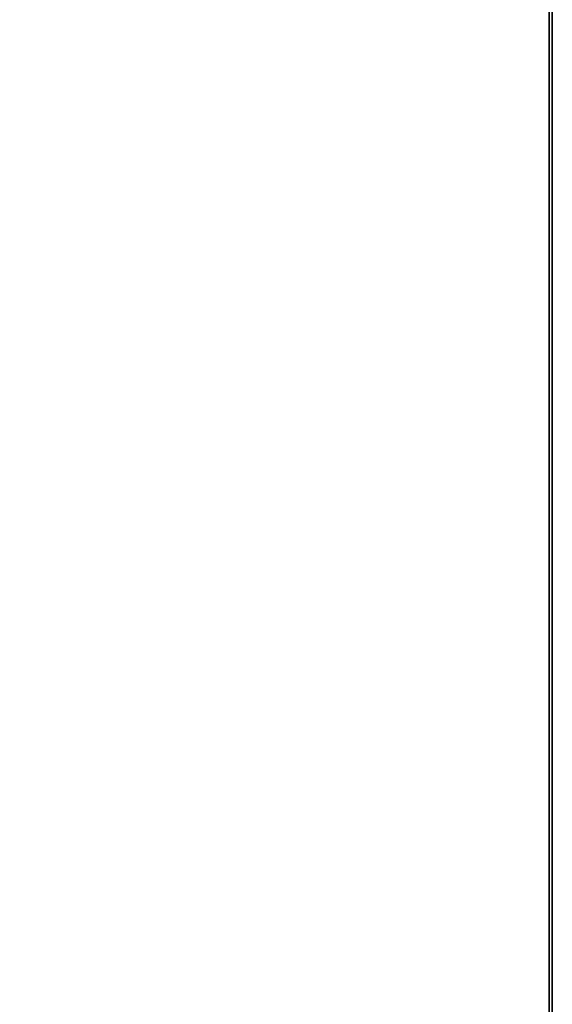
# Model space of a CAD drawing. Extents: x -4.8 to 50.9, y -3 to 23.4.
# Tile 651 of 656: x 47.2 to 49, y 3.7 to 7. Entities that reach past the tile are written whole.
import ezdxf

# ---------------------------------------------------------------- set-up
doc = ezdxf.new("R2010")
doc.units = 0

# ---------------------------------------------------------------- blocks, each defined once
blk = doc.blocks.new('Box-c2c06f0e-7ed6-4fdd-8369-226d69c0101d')
at = {"color": 253, "linetype": 'Continuous', "true_color": 0xa0a0a0, "transparency": 33554687}
mesh = blk.add_polyface(dxfattribs=at)
corners = [(0, 0), (49, 0), (49, 21.5), (0, 21.5), (0, 0, 0.01), (49, 0, 0.01), (49, 21.5, 0.01), (0, 21.5, 0.01)]
mesh.append_faces([[corners[k] for k in face] for face in [(0, 1, 2, 3), (4, 5, 6, 7), (0, 1, 5, 4), (1, 2, 6, 5), (2, 3, 7, 6), (3, 0, 4, 7)]], dxfattribs={"color": 253})
blk = doc.blocks.new('Box-76308f23-7f61-448f-8f6c-364ea738911b')
at = {"color": 253, "linetype": 'Continuous', "true_color": 0xa0a0a0, "transparency": 33554687}
mesh = blk.add_polyface(dxfattribs=at)
corners = [(0, 0), (49, 0), (49, 21.5), (0, 21.5), (0, 0, 0.01), (49, 0, 0.01), (49, 21.5, 0.01), (0, 21.5, 0.01)]
mesh.append_faces([[corners[k] for k in face] for face in [(0, 1, 2, 3), (4, 5, 6, 7), (0, 1, 5, 4), (1, 2, 6, 5), (2, 3, 7, 6), (3, 0, 4, 7)]], dxfattribs={"color": 253})
blk = doc.blocks.new('Box-06a53b75-7912-4e2e-b04f-e0cb4a08c854')
at = {"color": 253, "linetype": 'Continuous', "true_color": 0xa0a0a0, "transparency": 33554687}
mesh = blk.add_polyface(dxfattribs=at)
corners = [(0, 0), (0.01, 0), (0.01, 21.5), (0, 21.5), (0, 0, 19), (0.01, 0, 19), (0.01, 21.5, 19), (0, 21.5, 19)]
mesh.append_faces([[corners[k] for k in face] for face in [(0, 1, 2, 3), (4, 5, 6, 7), (0, 1, 5, 4), (1, 2, 6, 5), (2, 3, 7, 6), (3, 0, 4, 7)]], dxfattribs={"color": 253})
blk = doc.blocks.new('ccd67168-3ead-4e45-93d0-8844f19eb6f0')
at = {"linetype": 'Continuous', "transparency": 33554687}
for name, p in [('Box-c2c06f0e-7ed6-4fdd-8369-226d69c0101d', (0, 0)), ('Box-76308f23-7f61-448f-8f6c-364ea738911b', (0, 0, 18.99)), ('Box-06a53b75-7912-4e2e-b04f-e0cb4a08c854', (48.99, 0))]:
    blk.add_blockref(name, p, dxfattribs=at)
blk = doc.blocks.new('e5e0e6fc-4047-40e2-9532-d847478d1142')
at = {"linetype": 'Continuous', "transparency": 33554687}
blk.add_blockref('ccd67168-3ead-4e45-93d0-8844f19eb6f0', (0, 0), dxfattribs=at)

msp = doc.modelspace()

# ---------------------------------------------------------------- block references
at = {"transparency": 33554687}
msp.add_blockref('e5e0e6fc-4047-40e2-9532-d847478d1142', (0, 0), dxfattribs=at)

doc.saveas('drawing.dxf')
